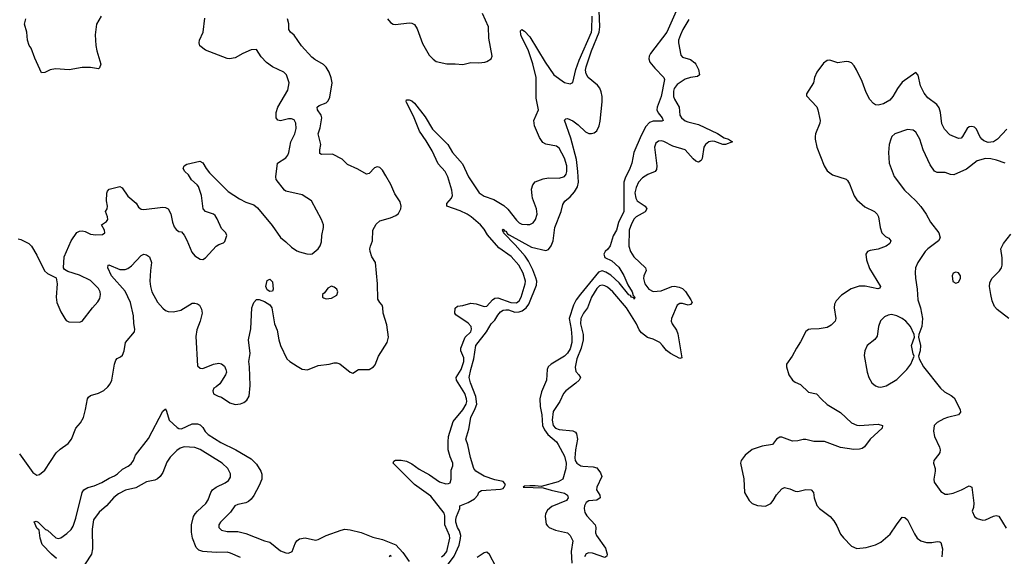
# Model space of a CAD drawing. Header units: inches. Extents: x 2057696 to 2160536, y 827480 to 1016834.
# Tile 349 of 422: x 2110443 to 2117791, y 981014 to 985023. Entities that reach past the tile are written whole.
import ezdxf

# ---------------------------------------------------------------- set-up
doc = ezdxf.new("R2010")
doc.units = ezdxf.units.IN
doc.header["$MEASUREMENT"] = 0
doc.layers.add('C1918', color=7, linetype='Continuous')

msp = doc.modelspace()

# ---------------------------------------------------------------- linework, layer by layer
at = {"layer": 'C1918', "color": 5}
for points, elevation in [([(2111050.5, 985050), (2111014.9, 984990), (2111006, 984910), (2111010.4, 984830), (2111017.6, 984790), (2111047.3, 984690), (2111037.3, 984662.7), (2111030, 984655.3), (2110970, 984666), (2110910, 984666), (2110812.4, 984647.6), (2110710, 984655.1), (2110670, 984649.3), (2110630, 984629), (2110606, 984626), (2110554.8, 984734.8), (2110529.4, 984809.4), (2110514, 984830), (2110502, 984870), (2110495.1, 984930), (2110478, 984990), (2110489.5, 985030.5)], 440), ([(2113188.5, 985030), (2113210, 985002), (2113230, 984990.4), (2113247.2, 984987.2), (2113350, 985000.3), (2113370, 984997.6), (2113390, 984986), (2113410, 984954), (2113450, 984845.5), (2113499, 984759), (2113527.4, 984727.4), (2113551.3, 984711.3), (2113630, 984692.9), (2113693.7, 984693.7), (2113750, 984688.5), (2113810, 984702.6), (2113870, 984701.6), (2113913.8, 984706.2), (2113929.5, 984710.5), (2113962, 984730), (2113969, 984751), (2113943.9, 984883.9), (2113941.8, 984970), (2113896.5, 985070)], 420), ([(2113590, 981009.2), (2113610, 981024.6), (2113629.7, 981050.3), (2113654.2, 981150), (2113650.6, 981170), (2113615.7, 981250), (2113615.1, 981315.1), (2113610, 981336.4), (2113510, 981463.4), (2113389.8, 981550), (2113229.5, 981710.5), (2113234.2, 981725.8), (2113247.8, 981732.2), (2113290, 981732.6), (2113330, 981723.5), (2113370, 981704.4), (2113424.4, 981664.4), (2113501.9, 981621.9), (2113574.9, 981570), (2113623.8, 981556.2), (2113643.3, 981556.7), (2113656.6, 981563.4), (2113663.5, 981590), (2113663.6, 981656.4), (2113675.8, 981690), (2113676.4, 981710), (2113656.6, 981756.6), (2113641.4, 981810), (2113639.7, 981870), (2113644.2, 981910), (2113678.4, 982021.6), (2113750, 982109.2), (2113774.1, 982150), (2113779.1, 982170), (2113778.3, 982190), (2113764.9, 982230), (2113702.3, 982330), (2113700.2, 982350), (2113737.3, 982410), (2113756.5, 982470), (2113756.6, 982496.6), (2113735.5, 982550), (2113734.9, 982570), (2113768.3, 982651.7), (2113810.3, 982689.7), (2113815.9, 982710), (2113811.1, 982730), (2113790, 982754.6), (2113698.7, 982818.7), (2113690.8, 982830.8), (2113693.5, 982866.5), (2113710, 982883.6), (2113750, 982888.8), (2113810, 982904.6), (2113850, 982900.9), (2113910, 982879.7), (2113930, 982881.5), (2113970.9, 982929.1), (2113990, 982941.7), (2114010, 982943.9), (2114108.9, 982910), (2114151.2, 982908.8), (2114170, 982921.6), (2114186.3, 982950), (2114216.2, 983050), (2114217.5, 983070), (2114199.2, 983130), (2114167.9, 983190), (2114110, 983253.7), (2114018.6, 983318.6), (2113934.9, 983414.9), (2113910, 983458), (2113882.2, 983490), (2113812.7, 983550), (2113781.4, 983570), (2113730, 983594.8), (2113629.7, 983630), (2113629.7, 983650), (2113665.8, 983690), (2113672.5, 983710), (2113668.8, 983750), (2113639.3, 983850), (2113617.4, 983890), (2113566.2, 983946.2), (2113522, 984042), (2113477.5, 984117.5), (2113427, 984190), (2113381.9, 984301.9), (2113330, 984403.7), (2113326.7, 984413.3), (2113330, 984424.7), (2113350, 984423.7), (2113370, 984416.1), (2113390, 984398.7), (2113470, 984296), (2113524.7, 984204.7), (2113639.1, 984090), (2113672, 984030), (2113746.7, 983946.7), (2113793.4, 983850), (2113872.9, 983730), (2113910, 983704.9), (2113980.8, 983680.8), (2114055.4, 983635.4), (2114087, 983607), (2114150, 983524.2), (2114170, 983504.4), (2114190, 983495.2), (2114230, 983491.6), (2114250, 983493.4), (2114274.6, 983505.4), (2114292.8, 983530), (2114304, 983570), (2114299.8, 983610), (2114269.7, 983690), (2114266.3, 983710), (2114262.7, 983757.3), (2114271.8, 983788.2), (2114289.6, 983810.4), (2114350, 983834), (2114390, 983840.3), (2114470, 983840.2), (2114508.8, 983851.2), (2114521.4, 983870), (2114526.2, 983890), (2114525.6, 983930), (2114510, 983989.6), (2114470, 984064.2), (2114450, 984078.9), (2114370, 984093.6), (2114345.9, 984105.9), (2114322.7, 984142.7), (2114284.8, 984230), (2114279.8, 984270), (2114315.5, 984350), (2114297.5, 984437.5), (2114296.5, 984590), (2114273.6, 984693.6), (2114238.2, 984798.2), (2114189.4, 984890), (2114182.8, 984910), (2114181, 984939), (2114189.7, 984950.3), (2114210, 984938.2), (2114250, 984893.7), (2114365.1, 984705.1), (2114430, 984612.1), (2114510, 984554.6), (2114550, 984544.9), (2114570, 984554), (2114594.5, 984650), (2114618.8, 984721.2), (2114709.9, 984930), (2114713.9, 984950), (2114714.3, 985050)], 380), ([(2113563, 980850), (2113684.5, 981015.5), (2113723.7, 981096.3), (2113733.7, 981146.3), (2113734, 981170), (2113724.2, 981204.2), (2113709.8, 981230.2), (2113698.8, 981270), (2113698.4, 981290), (2113702.6, 981310), (2113728.4, 981370), (2113728, 981390), (2113790, 981415.6), (2113836.2, 981443.8), (2113862.4, 981470), (2113870, 981492.2), (2113890, 981505.2), (2114030, 981514.3), (2114050, 981521), (2114059.4, 981530), (2114067.8, 981550), (2114051.7, 981571.7), (2113990, 981585), (2113910, 981612), (2113848.2, 981650), (2113831.3, 981670), (2113807.9, 981752.1), (2113787.8, 981847.8), (2113772.7, 981890), (2113795.8, 981964.2), (2113808.7, 982050), (2113842.9, 982117.1), (2113853.3, 982150), (2113847.3, 982207.3), (2113806.1, 982310), (2113798.5, 982350), (2113809.4, 982409.4), (2113832.5, 982490), (2113846.7, 982590), (2113925.5, 982690), (2113962.7, 982750), (2113990, 982777.8), (2114010, 982815.3), (2114030, 982841.2), (2114050, 982852.6), (2114070, 982855.8), (2114090, 982854.6), (2114138.9, 982838.9), (2114170, 982839.4), (2114191.9, 982848.1), (2114222.3, 982870), (2114242.7, 982897.3), (2114301, 983039), (2114302.2, 983070), (2114295.5, 983095.5), (2114273.3, 983153.2), (2114239.8, 983219.8), (2114215.6, 983255.6), (2114140.7, 983340.7), (2114054, 983430), (2114056, 983436), (2114050, 983439), (2114047.1, 983452.9), (2114050, 983458.8), (2114063, 983443), (2114070, 983444.4), (2114083.9, 983423.9), (2114095.4, 983415.4), (2114262.7, 983322.7), (2114370, 983298), (2114390, 983305.2), (2114410, 983333.1), (2114424.9, 983370), (2114436.4, 983470), (2114483.4, 983590), (2114497.2, 983642.8), (2114512.4, 983667.6), (2114550, 983700.2), (2114582.5, 983737.5), (2114604.7, 983775.3), (2114613.5, 983810), (2114609.2, 983890), (2114597.9, 983977.9), (2114556.8, 984136.8), (2114510, 984271.3), (2114518, 984282), (2114530, 984283.6), (2114570, 984266.7), (2114610, 984238), (2114665.6, 984185.6), (2114690, 984173.9), (2114710, 984171.8), (2114730, 984176.8), (2114750, 984192.8), (2114767.6, 984230), (2114775.4, 984264.6), (2114791.1, 984410), (2114789.9, 984450), (2114783.3, 984483.3), (2114771.4, 984511.4), (2114754, 984534), (2114686.6, 984590), (2114670, 984617.4), (2114666.4, 984646.4), (2114670, 984670.3), (2114710, 984789.1), (2114767.5, 984930), (2114773.1, 984970), (2114768.7, 985091.3)], 360), ([(2115353.3, 985110), (2115273.1, 984930), (2115150.1, 984770), (2115140.3, 984750), (2115138.1, 984730), (2115146.2, 984706.2), (2115181.9, 984661.9), (2115251.1, 984590), (2115255.8, 984575.8), (2115230.1, 984449.9), (2115200.9, 984370), (2115199.1, 984350), (2115207.7, 984327.7), (2115238.5, 984290), (2115246.4, 984270), (2115235.7, 984264.3), (2115170, 984265.8), (2115143.9, 984256.1), (2115115.2, 984224.8), (2115081.1, 984158.9), (2115026.4, 984030), (2115010.8, 983950), (2114997.5, 983910), (2114961.9, 983838.1), (2114952.9, 983810), (2114952.2, 983590), (2114911.2, 983508.8), (2114897.1, 983450), (2114872.6, 983407.4), (2114850, 983332.3), (2114831.9, 983308.1), (2114811.1, 983290), (2114802, 983270), (2114810, 983245.5), (2114861.5, 983221.5), (2114913.9, 983173.9), (2114951.4, 983111.4), (2114981.5, 983041.5), (2115013.6, 982990), (2115022.2, 982962.2), (2115030, 982957), (2115034.5, 982945.5), (2115030, 982936), (2115025.7, 982945.7), (2115010, 982949.1), (2115001.9, 982961.9), (2114990, 982967.3), (2114917, 983057), (2114854.8, 983114.8), (2114816.8, 983136.8), (2114790, 983145.4), (2114763, 983137), (2114627.1, 982972.9), (2114597, 982930), (2114577, 982890), (2114544.4, 982790), (2114559.7, 982710), (2114564.2, 982650), (2114562.6, 982610), (2114550, 982564.5), (2114530, 982530.6), (2114510, 982508.7), (2114408.2, 982450), (2114386.7, 982430), (2114378.7, 982410), (2114375.6, 982330), (2114337, 982243), (2114324.1, 982190), (2114326.3, 982133.7), (2114340.8, 982070), (2114344.7, 981990), (2114358.4, 981958.4), (2114383.7, 981923.7), (2114449, 981870), (2114462.7, 981850), (2114510, 981761.3), (2114520.1, 981710), (2114518.3, 981670), (2114495.5, 981590), (2114460.7, 981570), (2114334.6, 981534.6), (2114290, 981541.2), (2114250, 981541.2), (2114210, 981539), (2114201, 981530), (2114350, 981526.4), (2114410, 981507), (2114510, 981484.4), (2114532.4, 981470), (2114535.8, 981450), (2114524.9, 981430), (2114415.1, 981384.9), (2114381.1, 981358.9), (2114366, 981330), (2114365.5, 981310), (2114372.7, 981252.7), (2114380.7, 981240.7), (2114394.8, 981230), (2114442, 981210), (2114530, 981188.3), (2114551.1, 981170), (2114571.8, 981130), (2114557.6, 981050), (2114562.5, 980962.4)], 360), ([(2110430, 983384.7), (2110450, 983381), (2110510, 983350.7), (2110530.8, 983330), (2110570, 983264.7), (2110627.1, 983147.1), (2110650, 983125.5), (2110714.4, 983094.4), (2110723, 983050), (2110713.7, 982950), (2110719.5, 982910), (2110750, 982841), (2110778.8, 982790), (2110790, 982776), (2110810, 982766), (2110890, 982762.8), (2110910, 982771), (2110985.6, 982870), (2111025.9, 982914.1), (2111040.5, 982939.5), (2111046.3, 982970), (2111043, 982990), (2111030, 983015.6), (2110970, 983075.6), (2110890, 983113.3), (2110801.2, 983141.2), (2110777, 983157), (2110769.2, 983170), (2110775.6, 983250), (2110826.9, 983370), (2110870, 983432), (2110890, 983442.6), (2110910, 983445.3), (2110930, 983441.3), (2110970, 983421.7), (2111010, 983414.6), (2111061.6, 983418.4), (2111077, 983430), (2111076.2, 983450), (2111052.3, 983490), (2111090, 983516.4), (2111100.5, 983530), (2111098, 983550), (2111083.6, 983590), (2111095.6, 983610), (2111098, 983630), (2111089.8, 983669.8), (2111092.3, 983727.7), (2111097.7, 983742.3), (2111110, 983756.4), (2111190, 983776), (2111207.9, 983767.9), (2111250, 983703.6), (2111312.2, 983652.2), (2111330, 983623.1), (2111350, 983606.4), (2111370, 983603.8), (2111510, 983621.3), (2111530, 983620.3), (2111550, 983610.5), (2111571.6, 983571.6), (2111582.4, 983510), (2111596.1, 983476.1), (2111610, 983456), (2111630, 983441), (2111650, 983438.8), (2111670, 983413.4), (2111690, 983374.9), (2111727.1, 983287.1), (2111750, 983259.7), (2111790, 983234.6), (2111810, 983232.4), (2111830, 983244.4), (2111910, 983330.6), (2111930, 983344), (2111963.1, 983356.9), (2111973.6, 983366.4), (2111989, 983410), (2111982, 983430), (2111950, 983464), (2111916.2, 983536.2), (2111900.4, 983560.4), (2111889.3, 983569.3), (2111829.7, 983589.7), (2111812.7, 983610), (2111799.6, 983710), (2111776.1, 983776.1), (2111766.6, 983790), (2111725.4, 983825.4), (2111703, 983863), (2111676, 983890), (2111663.7, 983910), (2111669, 983930), (2111690, 983942.8), (2111787.1, 983967.1), (2111810, 983954), (2111834, 983910), (2111858.4, 983878.4), (2111998.7, 983738.7), (2112083.9, 983683.9), (2112130, 983660.3), (2112190, 983639.5), (2112217.6, 983617.6), (2112326.2, 983486.2), (2112390, 983395.5), (2112430, 983363.8), (2112470, 983323.8), (2112510, 983295.5), (2112530, 983287.7), (2112586, 983274), (2112610, 983270.7), (2112626, 983274), (2112669.6, 983310.4), (2112685.6, 983334.4), (2112695.6, 983364.4), (2112698.3, 983410), (2112711.2, 983470), (2112709.6, 983490), (2112696.2, 983530), (2112619.5, 983670), (2112550, 983714.3), (2112430, 983742.7), (2112419, 983750), (2112357.2, 983830), (2112353.2, 983850), (2112367, 983950), (2112429.4, 983990), (2112443.6, 984010), (2112451.3, 984030), (2112466.3, 984110), (2112496.4, 984170), (2112505.3, 984210), (2112503.5, 984250), (2112490, 984274.3), (2112470, 984283.5), (2112450, 984283.1), (2112390, 984266.4), (2112370, 984272), (2112356.9, 984290), (2112357.7, 984330), (2112369.8, 984370), (2112443.2, 984496.8), (2112452.7, 984550), (2112433.2, 984610), (2112414, 984630), (2112330, 984671.6), (2112283.5, 984703.5), (2112245.2, 984745.2), (2112210, 984801.2), (2112170, 984797), (2112109.1, 984770.9), (2112050, 984737.6), (2112009.6, 984729.6), (2111990, 984732), (2111830, 984796.3), (2111787.9, 984827.9), (2111781.5, 984850), (2111784.2, 984870), (2111810.8, 984930), (2111824.9, 985035.1)], 440), ([(2110440.2, 981780.2), (2110540.7, 981640.7), (2110570, 981620.5), (2110590, 981626), (2110630, 981658.4), (2110714.2, 981785.8), (2110744.9, 981815.1), (2110803.5, 981856.5), (2110828.4, 981890), (2110861.1, 981970), (2110895.6, 982010), (2110918, 982050), (2110934.3, 982110), (2110947.8, 982190), (2110957.1, 982202.9), (2110970, 982214.9), (2111030, 982232.4), (2111070, 982252.7), (2111101.1, 982278.9), (2111118, 982302), (2111129.8, 982330.2), (2111149.8, 982450.2), (2111160, 982480), (2111170, 982492.4), (2111195.8, 982504.2), (2111210, 982517.3), (2111222.4, 982550), (2111232.3, 982610), (2111299.3, 982690), (2111302, 982710), (2111293.7, 982753.7), (2111291.8, 982810), (2111269, 982910), (2111230, 982994.4), (2111128, 983110), (2111101.4, 983170), (2111102.7, 983190), (2111107.3, 983192.7), (2111190, 983157.8), (2111230, 983155.5), (2111250, 983163.6), (2111276.6, 983183.4), (2111350, 983262), (2111370, 983270.3), (2111390, 983266.4), (2111411.6, 983250), (2111425.5, 983210), (2111417.8, 983150), (2111415, 983070), (2111418.5, 983030), (2111429.4, 982990), (2111470, 982913.6), (2111510, 982868), (2111530, 982851.3), (2111550, 982842.8), (2111590, 982839.6), (2111646.4, 982853.6), (2111730, 982904), (2111750, 982906), (2111770, 982901), (2111784.7, 982890), (2111799.8, 982859.8), (2111804, 982830), (2111790.3, 982770), (2111764.8, 982704.8), (2111756.3, 982656.3), (2111770, 982437.3), (2111790, 982419.6), (2111810, 982417.4), (2111890, 982448.2), (2111930, 982456.3), (2111950, 982450.7), (2111970, 982434.8), (2111982, 982410), (2111984.9, 982390), (2111979.1, 982370), (2111936.7, 982303.3), (2111910, 982279.3), (2111891.3, 982270), (2111883, 982250), (2111890, 982227.7), (2111924.7, 982210), (2111950, 982203.8), (2112010, 982161.3), (2112050, 982148.8), (2112090, 982152.2), (2112116.2, 982163.8), (2112138.9, 982181.1), (2112156.2, 982210), (2112163, 982290), (2112158.9, 982430), (2112153.7, 982470), (2112163.5, 982530), (2112150.9, 982630.9), (2112166.5, 982713.5), (2112176.2, 982870), (2112188.9, 982911.1), (2112210, 982932.6), (2112230, 982933.5), (2112270, 982917.5), (2112310, 982891.8), (2112318.7, 982878.7), (2112323.8, 982870), (2112343.5, 982750), (2112363.4, 982703.4), (2112376.5, 982630), (2112388.9, 982590), (2112436.4, 982490), (2112458, 982470), (2112513.3, 982433.3), (2112551.8, 982411.8), (2112590, 982407.4), (2112670, 982439.3), (2112751.6, 982448.4), (2112790, 982459.6), (2112810, 982460.2), (2112832.3, 982452.3), (2112910, 982390.7), (2112930, 982382), (2112971.7, 982408.3), (2113050, 982410.4), (2113082.7, 982430), (2113095.1, 982444.9), (2113119.6, 982510), (2113185.1, 982610), (2113196, 982650), (2113183.6, 982743.6), (2113155.6, 982830), (2113153.6, 982873.6), (2113148, 982890), (2113129.7, 982910), (2113115.6, 982935.6), (2113112.9, 983050), (2113098.6, 983210), (2113069.8, 983250), (2113058.8, 983290), (2113056.1, 983310), (2113059.8, 983330), (2113075.5, 983370), (2113079.3, 983450), (2113104.1, 983495.9), (2113130, 983520.3), (2113210, 983542.4), (2113250, 983561.1), (2113270, 983575.8), (2113286.2, 983610), (2113288.6, 983630), (2113282.2, 983662.2), (2113242.9, 983722.9), (2113212.1, 983792.1), (2113175.9, 983855.9), (2113150, 983899.3), (2113130, 983918.4), (2113110, 983923.6), (2113090, 983916.2), (2113050, 983874.5), (2113030, 983869.5), (2112967, 983907), (2112890, 983941.3), (2112850, 983981.6), (2112777.7, 984017.7), (2112694.9, 984014.9), (2112683.6, 984023.6), (2112682.5, 984050), (2112689.1, 984090), (2112669.2, 984170), (2112684.5, 984215.5), (2112697.7, 984290), (2112692.7, 984310), (2112664.4, 984350), (2112662.6, 984370), (2112678.2, 984381.8), (2112730, 984401.5), (2112743.9, 984416.1), (2112756.6, 984443.4), (2112773.8, 984550), (2112768.2, 984588.2), (2112751.7, 984630), (2112730, 984668.2), (2112710, 984688.5), (2112645, 984725), (2112623.7, 984743.7), (2112546.8, 984826.8), (2112490, 984907.3), (2112463.5, 984930), (2112452.1, 984950), (2112452.4, 984992.4), (2112442.6, 985030)], 420), ([(2115436.6, 985023.4), (2115392, 984950), (2115373.5, 984910), (2115359.7, 984870), (2115358.6, 984850), (2115376.7, 984756.7), (2115390, 984743), (2115450, 984724.6), (2115480.7, 984700.7), (2115490.2, 984690), (2115509, 984650), (2115517.1, 984610), (2115501.1, 984598.9), (2115450, 984590.6), (2115410, 984578.6), (2115350, 984537.7), (2115327.9, 984510), (2115322.1, 984490), (2115322.7, 984450), (2115330, 984428.5), (2115364, 984370), (2115369.1, 984310), (2115383.1, 984290), (2115410, 984268.3), (2115430, 984259.2), (2115510, 984239.8), (2115650, 984172.9), (2115699.7, 984139.7), (2115734, 984130), (2115762, 984110), (2115710, 984090.9), (2115690, 984089.3), (2115630, 984112.6), (2115610, 984115.9), (2115586.5, 984110), (2115560.6, 984090), (2115547.7, 984070), (2115535.1, 983984.9), (2115528.6, 983971.4), (2115510, 983959.5), (2115490, 983965.6), (2115470, 983983.5), (2115410, 984050.7), (2115318.5, 984078.5), (2115250, 984114), (2115230, 984118.9), (2115210, 984116.3), (2115190, 984099.5), (2115179.6, 984070), (2115198, 983930), (2115196.1, 983903.9), (2115184.9, 983890), (2115130, 983866), (2115090, 983842.3), (2115060.2, 983810), (2115043, 983770), (2115034.7, 983730), (2115040.2, 983690), (2115051.6, 983670), (2115111.8, 983630), (2115123.1, 983610), (2115112.1, 983587.9), (2115043.6, 983550), (2115030, 983535.4), (2115010, 983498.7), (2114991.1, 983450), (2114990.2, 983330.2), (2115001.7, 983290), (2115025.3, 983250), (2115114.4, 983170), (2115117.6, 983150), (2115100.9, 983110), (2115099, 983090), (2115109.1, 983050), (2115139.5, 983010), (2115171.2, 982991.2), (2115230, 982997), (2115310, 983029.6), (2115330, 983032.3), (2115365.8, 983025.8), (2115390, 983013.8), (2115411.7, 982991.7), (2115452.7, 982930), (2115460.5, 982910), (2115450, 982896), (2115432, 982890), (2115390, 982903.5), (2115370, 982903.5), (2115350, 982891), (2115306.7, 982790), (2115305.8, 982770), (2115312.9, 982750), (2115343.9, 982703.9), (2115355, 982675), (2115383.5, 982496.5), (2115370, 982491.3), (2115299.7, 982530), (2115270.6, 982550.6), (2115241, 982590), (2115219.7, 982610), (2115170, 982635.3), (2115129, 982649), (2115083, 982683), (2115065.6, 982705.6), (2115045.2, 982750), (2114971.2, 982870), (2114870, 982990.7), (2114830, 983025), (2114810, 983035.4), (2114790, 983039.4), (2114770, 983034.8), (2114750, 983015.1), (2114711.1, 982950), (2114679.6, 982870), (2114650, 982829.7), (2114631.9, 982790), (2114628.6, 982750), (2114648.1, 982670), (2114647, 982630), (2114634.4, 982570), (2114600.1, 982490), (2114587.3, 982427.3), (2114593.6, 982393.6), (2114616.3, 982370), (2114627.7, 982350), (2114617.1, 982330), (2114593.8, 982306.2), (2114518.4, 982250), (2114502.4, 982230), (2114473.1, 982170), (2114424.8, 982095.2), (2114416.6, 982030), (2114424.5, 981990), (2114442.8, 981970), (2114470, 981961.5), (2114570, 981951), (2114590, 981940.2), (2114597.5, 981930), (2114605, 981890), (2114590.1, 981809.9), (2114585.3, 981750), (2114589.6, 981729.6), (2114602.1, 981710), (2114630, 981690.6), (2114646.4, 981686.4), (2114722, 981682), (2114750, 981674), (2114777.7, 981637.7), (2114787.7, 981610), (2114749.1, 981530), (2114748.3, 981510), (2114771.9, 981470), (2114775.8, 981450), (2114750, 981432.7), (2114690, 981427.9), (2114670, 981416.1), (2114656.9, 981390), (2114654.4, 981370), (2114660.8, 981340.8), (2114675.6, 981315.6), (2114738.9, 981250), (2114743.6, 981230), (2114740.2, 981190), (2114747.1, 981170), (2114815.2, 981075.2), (2114828.4, 981030), (2114825.5, 981014.5), (2114810, 981006), (2114717.4, 981037.4), (2114690, 981039.8), (2114670, 981032.4), (2114658, 981010)], 380), ([(2117810, 984204.2), (2117741, 984130), (2117710, 984111.5), (2117670, 984106.3), (2117638, 984118), (2117623.4, 984130), (2117609.9, 984149.9), (2117584.6, 984204.6), (2117570, 984219.1), (2117550, 984224.8), (2117530, 984221.7), (2117514, 984210), (2117480.3, 984150), (2117470, 984138.9), (2117450, 984134.3), (2117383.7, 984163.7), (2117344.3, 984204.3), (2117325.5, 984245.5), (2117315, 984330), (2117304.8, 984364.8), (2117287.1, 984390), (2117220.2, 984440.2), (2117193.1, 984473.1), (2117166.4, 984530), (2117149.5, 984609.5), (2117130, 984629), (2117030, 984556.9), (2116993.1, 984510), (2116960.2, 984450), (2116937.1, 984422.9), (2116890, 984393.6), (2116850, 984384), (2116830, 984387.8), (2116816.2, 984396.2), (2116787.8, 984427.8), (2116760.2, 984480.2), (2116730, 984560.9), (2116688.1, 984648.1), (2116670, 984679), (2116650, 984701.2), (2116630, 984709.2), (2116610, 984709.4), (2116550, 984699.6), (2116490, 984719.7), (2116470, 984717.4), (2116442.4, 984697.6), (2116392, 984630), (2116375.3, 984590), (2116366.4, 984550), (2116314, 984470), (2116314.4, 984454.4), (2116391.4, 984371.4), (2116400.3, 984350), (2116417, 984270), (2116415.3, 984250), (2116383.1, 984170), (2116378.7, 984150), (2116380.3, 984130), (2116393.1, 984070), (2116445.7, 983930), (2116470, 983894.9), (2116510, 983863.1), (2116610, 983830.4), (2116621.4, 983821.4), (2116636.9, 983796.9), (2116670, 983706), (2116690, 983677.3), (2116750, 983626), (2116822.8, 983590), (2116843, 983570), (2116852.7, 983550), (2116863.7, 983470), (2116877.6, 983430), (2116904.2, 983404.2), (2116930.5, 983390), (2116944.9, 983370), (2116938, 983350), (2116910, 983331.6), (2116850, 983307.6), (2116790, 983299.5), (2116770, 983292.3), (2116757.3, 983270), (2116762.4, 983230), (2116784.1, 983164.1), (2116867.7, 983030), (2116862.8, 983017.2), (2116848, 983012), (2116752.9, 983032.9), (2116706.9, 983033.1), (2116648, 983012), (2116576.1, 982963.9), (2116536.3, 982923.7), (2116523.1, 982896.9), (2116521.4, 982870), (2116533.8, 982790), (2116530.2, 982769.8), (2116498.9, 982741.1), (2116470, 982724.4), (2116410, 982712.5), (2116348.1, 982711.9), (2116330, 982707.6), (2116310, 982694.5), (2116270, 982615.1), (2116239.5, 982570), (2116208.9, 982510), (2116164.9, 982450), (2116164.9, 982430), (2116183.7, 982370), (2116210, 982328.7), (2116230, 982313.7), (2116270, 982297.4), (2116330, 982241.1), (2116390, 982228.4), (2116427, 982187), (2116470, 982148.9), (2116568.5, 982088.5), (2116652.1, 982012.1), (2116690, 981994), (2116711.3, 981991.3), (2116850, 982001.1), (2116882.8, 981990), (2116880.5, 981970), (2116790, 981889.7), (2116747.4, 981832.6), (2116730, 981819.7), (2116710, 981814.5), (2116667.9, 981812.1), (2116570, 981827.1), (2116450, 981870.7), (2116370, 981870.8), (2116310, 981887.1), (2116290, 981886.9), (2116250, 981875.8), (2116210, 981874.7), (2116130, 981903.7), (2116115.3, 981904.7), (2116091.3, 981890), (2116062, 981850), (2115983.9, 981836.1), (2115909, 981811), (2115857.3, 981770), (2115826.8, 981730), (2115822.8, 981710), (2115847.1, 981592.9), (2115851.3, 981490), (2115886.8, 981430), (2115908.7, 981408.7), (2115950, 981393), (2116010, 981388.5), (2116050, 981408.4), (2116067, 981430), (2116090, 981474), (2116130, 981517.3), (2116150, 981528), (2116190, 981517.6), (2116230, 981500.3), (2116250, 981497.6), (2116310, 981512.4), (2116350.2, 981510.2), (2116366.7, 981490), (2116372.2, 981450), (2116392.5, 981392.5), (2116411, 981370), (2116491, 981310), (2116519.9, 981279.9), (2116542.5, 981242.5), (2116570, 981178), (2116590, 981151), (2116650.4, 981090.4), (2116690, 981073), (2116761, 981079), (2116830, 981100.3), (2116870, 981120.3), (2116940.7, 981179.3), (2116986.3, 981250), (2117030, 981306), (2117050, 981304.4), (2117070, 981286), (2117120.7, 981180.7), (2117142, 981150), (2117168.9, 981128.9), (2117210, 981116.4), (2117250, 981117), (2117290, 981124.9), (2117310, 981123), (2117316.9, 981116.9), (2117330.5, 981069.5), (2117324.9, 981010)], 420), ([(2117797.2, 983950), (2117732.4, 983972.4), (2117690, 983983.8), (2117650, 983984.8), (2117590, 983967.7), (2117510, 983907), (2117415.3, 983864.7), (2117390, 983866), (2117350, 983881.5), (2117290, 983881.6), (2117270, 983892), (2117238.2, 983938.2), (2117186, 984050), (2117161.7, 984130), (2117130, 984181.6), (2117110, 984198.7), (2117070, 984202), (2116974.8, 984170), (2116952.7, 984150), (2116943.7, 984130), (2116932.2, 984090), (2116926.7, 984030), (2116932, 983950), (2116970, 983850.7), (2117047, 983750), (2117130.2, 983670.2), (2117167.6, 983627.6), (2117207.4, 983570), (2117240.4, 983510), (2117301.7, 983430), (2117312.7, 983392.7), (2117301.1, 983370), (2117219.5, 983310), (2117199.6, 983290), (2117145.7, 983210), (2117128.9, 983170), (2117125.2, 983134.8), (2117127.8, 983092.2), (2117142, 983010), (2117146.5, 982930), (2117165.2, 982870), (2117180.2, 982790), (2117176.9, 982730), (2117153.4, 982670), (2117150.7, 982650), (2117164.9, 982590), (2117164, 982550), (2117150.8, 982510), (2117154.8, 982490), (2117188, 982430), (2117316.4, 982270), (2117343.8, 982243.8), (2117395.3, 982215.3), (2117416.8, 982196.8), (2117462, 982110), (2117463.2, 982090), (2117450, 982069.8), (2117368.5, 982051.5), (2117339.7, 982040.3), (2117290, 982013.3), (2117268.5, 981990), (2117263.1, 981950), (2117270.4, 981910), (2117308, 981830), (2117312.7, 981810), (2117310.4, 981790), (2117303.4, 981776.6), (2117265.5, 981730), (2117262.4, 981710), (2117274.9, 981670), (2117275.5, 981650), (2117265.5, 981590), (2117267.2, 981567.2), (2117316.9, 981496.9), (2117350, 981478.7), (2117370, 981477.4), (2117410, 981486.7), (2117470.7, 981509.3), (2117530, 981540.4), (2117550, 981530.6), (2117563.2, 981410), (2117561.1, 981378.9), (2117552.4, 981350), (2117570, 981310.8), (2117590, 981296.3), (2117630, 981283), (2117650, 981285.5), (2117710, 981314.9), (2117730, 981318.4), (2117750, 981313), (2117804.9, 981224.9)], 440), ([(2117825.3, 982790), (2117738.5, 982858.5), (2117719.1, 982879.1), (2117701.4, 982921.4), (2117689.8, 982970), (2117681.2, 983030), (2117682.7, 983057.3), (2117697.4, 983090), (2117754.4, 983145.6), (2117769.7, 983170), (2117775.4, 983190), (2117776.6, 983243.4), (2117766.6, 983310), (2117785.4, 983350), (2117840.6, 983419.4)], 440), ([(2110718.3, 980998.3), (2110679.7, 981030), (2110610, 981101.6), (2110594.3, 981150), (2110588.2, 981208.2), (2110570, 981225.1), (2110549.5, 981270.5), (2110564.7, 981275.3), (2110580.7, 981270), (2110624.4, 981224.4), (2110634.9, 981214.9), (2110650.3, 981210), (2110711.6, 981151.6), (2110730, 981146), (2110750, 981152.9), (2110795, 981185), (2110825.6, 981214.4), (2110841.3, 981238.7), (2110861.9, 981298.1), (2110908.5, 981490), (2110921.6, 981510), (2110950, 981527.7), (2110998.6, 981541.4), (2111054.8, 981565.2), (2111110, 981598), (2111150, 981614.9), (2111173.6, 981630), (2111210, 981663.8), (2111252.9, 981687.1), (2111274.9, 981705.1), (2111291.5, 981728.5), (2111307.6, 981770), (2111405, 981895), (2111510, 982097), (2111530, 982115.5), (2111539.1, 982099.1), (2111559, 982030), (2111617.1, 981977.2), (2111630, 981969.1), (2111650, 981966.6), (2111730, 982002.7), (2111770, 982003.9), (2111790, 981996), (2111810, 981975.7), (2111826.4, 981946.4), (2111850, 981924.2), (2111943.3, 981863.3), (2112056.5, 981810), (2112170, 981741.3), (2112210, 981701.7), (2112242.2, 981650), (2112250, 981628.2), (2112250, 981589), (2112230, 981541.6), (2112190, 981467.3), (2112170, 981440.1), (2112150, 981422.4), (2112130, 981412.1), (2112070, 981402.1), (2112049.3, 981390), (2112016.3, 981343.7), (2111942.2, 981270), (2111929.1, 981250), (2111928.9, 981230), (2111949.5, 981209.5), (2111990, 981198.6), (2112070, 981199.8), (2112130, 981184.7), (2112270, 981130.1), (2112310, 981119.8), (2112390, 981055.7), (2112430, 981039.5), (2112450, 981038.2), (2112475.3, 981050), (2112498.2, 981110), (2112511, 981130), (2112530, 981143.8), (2112572.9, 981152.9), (2112650, 981134), (2112670, 981138.4), (2112729.2, 981170), (2112842.9, 981210), (2112870, 981215.7), (2112910, 981212.8), (2112990, 981190.9), (2113077.7, 981157.7), (2113150, 981139), (2113250, 981100.1), (2113302.8, 981042.8), (2113350, 980973.8)], 380), ([(2112090, 981004.1), (2112016.9, 981036.9), (2111990, 981044.2), (2111910, 981042.9), (2111809.2, 981049.2), (2111779.1, 981059.1), (2111759.1, 981079.1), (2111731.8, 981150), (2111725.2, 981194.8), (2111725.3, 981250), (2111740.5, 981310), (2111751.4, 981330), (2111769.8, 981350), (2111832.8, 981407.2), (2111850, 981435.9), (2111869.2, 981490), (2111882.5, 981510), (2111909.7, 981530.3), (2111977.1, 981562.9), (2112000.1, 981579.9), (2112015.3, 981604.7), (2112016.1, 981630), (2111995, 981670), (2111953.4, 981710), (2111790, 981811.2), (2111750, 981825.8), (2111670, 981831.4), (2111639.2, 981820.8), (2111615.5, 981804.5), (2111565.3, 981754.7), (2111541.9, 981718.1), (2111510, 981640.6), (2111490, 981610.5), (2111470, 981591.6), (2111450, 981582.1), (2111390, 981570.9), (2111310, 981526.4), (2111232.8, 981507.2), (2111179.9, 981480.1), (2111145.7, 981454.3), (2111090, 981391.2), (2111036, 981344), (2110993.7, 981286.3), (2110983.7, 981216.3), (2110985.7, 981070), (2110978.9, 981030), (2110840.5, 980819.5)], 380), ([(2113206.6, 981010), (2113203.1, 981016.9), (2113210, 981022), (2113213, 981013)], 360), ([(2113997.4, 980937.4), (2113950, 981027.6), (2113930, 981044.5), (2113910, 981038.9), (2113856.3, 981003.7)], 360)]:
    msp.add_lwpolyline(points, dxfattribs=dict(at, elevation=elevation))
for points, elevation in [([(2117430, 983136), (2117410.7, 983129.3), (2117402, 983110), (2117406.6, 983066.6), (2117430, 983053.4), (2117450, 983063), (2117465.6, 983090), (2117465.1, 983110), (2117450, 983132)], 460), ([(2112310, 982993.3), (2112290, 983005.1), (2112279.2, 983030), (2112290, 983073.4), (2112310, 983085.3), (2112330, 983064.7), (2112333.4, 983010), (2112330, 982994)], 420), ([(2112770, 983032.3), (2112742.5, 983017.5), (2112717.3, 982982.7), (2112702, 982970), (2112702, 982950), (2112710, 982944.7), (2112730, 982938), (2112770, 982942.8), (2112810, 982966), (2112817.2, 982990), (2112809, 983010), (2112790, 983025.2)], 440), ([(2116950, 982819.8), (2116924.3, 982815.7), (2116896.2, 982803.8), (2116867.1, 982772.9), (2116853.1, 982730), (2116842.3, 982657.7), (2116825.4, 982634.6), (2116768.2, 982590), (2116750.4, 982550), (2116744.7, 982515.3), (2116768.6, 982388.6), (2116780.4, 982350), (2116803.8, 982310), (2116830, 982288.2), (2116850, 982280.4), (2116870, 982278.4), (2116910, 982288.4), (2116990, 982334.9), (2117063.7, 982410), (2117092.7, 982450), (2117118, 982510), (2117110, 982526), (2117098, 982590), (2117121.2, 982650), (2117119.3, 982670), (2117091.3, 982730), (2117056.4, 982770), (2117029.7, 982790), (2116990, 982811.5)], 440)]:
    msp.add_lwpolyline(points, close=True, dxfattribs=dict(at, elevation=elevation))

doc.saveas('drawing.dxf')
